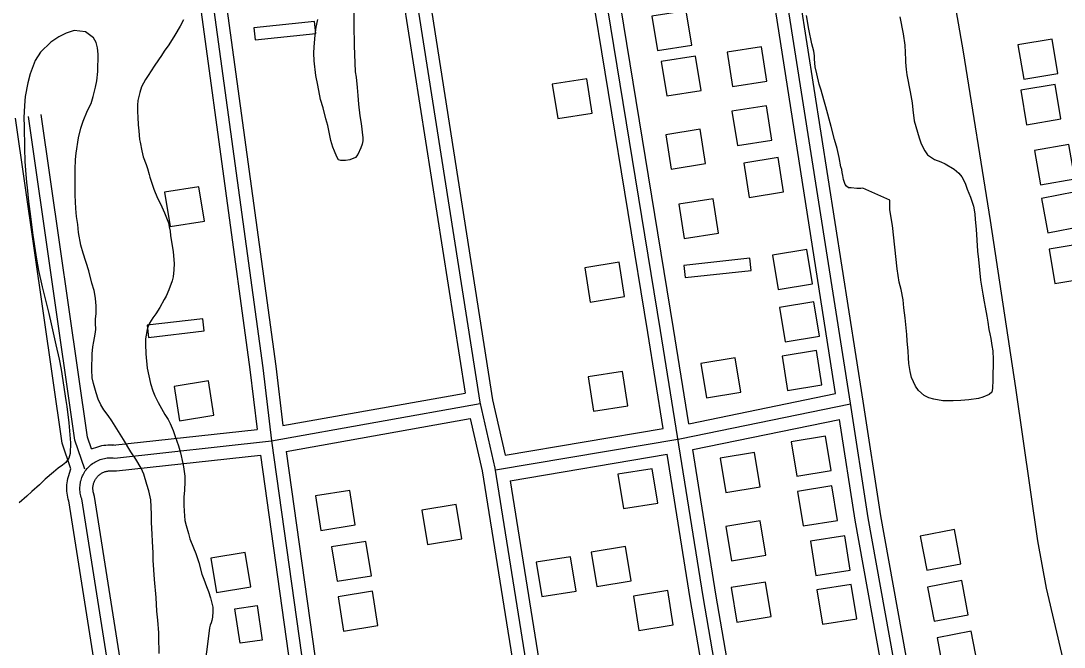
# Model space of a CAD drawing. Extents: x 3508733 to 3546731, y 546897 to 572481.
# Drawn here: x 3532544 to 3533744, y 566695 to 567415 of the extents above; entities that cross this region are included whole.
import ezdxf

# ---------------------------------------------------------------- set-up
doc = ezdxf.new("R2010")
doc.units = 0
for name, color, linetype in [('V-BLDG-OTLN', 7, 'Continuous'), ('V-ROAD-CNTR', 7, 'Continuous'), ('V-SITE-VEGE', 7, 'Continuous')]:
    doc.layers.add(name, color=color, linetype=linetype)

msp = doc.modelspace()

# ---------------------------------------------------------------- linework, layer by layer
at = {"layer": 'V-BLDG-OTLN'}
for points in [[(3533276, 567380.9), (3533315.5, 567387.2), (3533309.1, 567426.7), (3533269.6, 567420.4)], [(3532883.1, 567400.4), (3532881.7, 567414.3), (3532812.1, 567407), (3532813.5, 567393.1)], [(3533362.4, 567339.5), (3533401.9, 567345.8), (3533395.6, 567385.3), (3533356.1, 567378.9)], [(3533690.5, 567387.3), (3533697.2, 567347.9), (3533736.6, 567354.5), (3533729.9, 567394)], [(3533286.9, 567328.6), (3533326.4, 567334.9), (3533320, 567374.4), (3533280.5, 567368.1)], [(3533161.6, 567302.6), (3533201.1, 567308.9), (3533194.7, 567348.4), (3533155.2, 567342.1)], [(3533693.9, 567335.1), (3533700.5, 567295.6), (3533740, 567302.3), (3533733.3, 567341.8)], [(3533368.2, 567271.5), (3533407.7, 567277.9), (3533401.3, 567317.3), (3533361.8, 567311)], [(3533291.9, 567244.6), (3533331.4, 567251), (3533325.1, 567290.5), (3533285.6, 567284.1)], [(3533709.8, 567266), (3533716.4, 567226.6), (3533755.9, 567233.3), (3533749.2, 567272.7)], [(3533381.7, 567212), (3533421.2, 567218.4), (3533414.8, 567257.9), (3533375.4, 567251.5)], [(3532715.7, 567178.4), (3532755.2, 567184.8), (3532748.8, 567224.3), (3532709.3, 567217.9)], [(3533725.1, 567171.4), (3533764.4, 567178.9), (3533756.9, 567218.2), (3533717.6, 567210.7)], [(3533306.8, 567164.6), (3533346.3, 567170.9), (3533340, 567210.4), (3533300.5, 567204.1)], [(3533726.4, 567152.4), (3533733, 567112.9), (3533772.5, 567119.6), (3533765.8, 567159)], [(3533414.9, 567106.1), (3533454.4, 567112.5), (3533448, 567152), (3533408.5, 567145.6)], [(3533198.8, 567091.6), (3533238.3, 567097.9), (3533231.9, 567137.4), (3533192.4, 567131.1)], [(3533383.8, 567128.1), (3533382.2, 567142), (3533306.6, 567133.8), (3533308.1, 567119.9)], [(3533422.8, 567046), (3533462.3, 567052.4), (3533456, 567091.9), (3533416.5, 567085.5)], [(3532754.8, 567058.6), (3532753.2, 567072.5), (3532689.4, 567064.9), (3532691, 567051)], [(3533332.5, 566981.6), (3533372, 566987.9), (3533365.6, 567027.4), (3533326.1, 567021.1)], [(3533425.8, 566990), (3533465.3, 566996.3), (3533458.9, 567035.8), (3533419.4, 567029.5)], [(3532726.6, 566955.2), (3532766.1, 566961.6), (3532759.7, 567001), (3532720.2, 566994.7)], [(3533202.7, 566966.1), (3533242.2, 566972.4), (3533235.9, 567011.9), (3533196.4, 567005.6)], [(3533436.2, 566891.5), (3533475.7, 566897.8), (3533469.3, 566937.3), (3533429.8, 566931)], [(3533354.6, 566872.6), (3533394.1, 566879), (3533387.7, 566918.5), (3533348.2, 566912.1)], [(3533237, 566854.2), (3533276.5, 566860.5), (3533270.2, 566900), (3533230.7, 566893.7)], [(3532889.2, 566829.1), (3532928.6, 566835.5), (3532922.3, 566875), (3532882.8, 566868.6)], [(3533443.6, 566834.2), (3533483.1, 566840.6), (3533476.7, 566880.1), (3533437.2, 566873.7)], [(3533011.6, 566812.9), (3533051.1, 566819.2), (3533044.8, 566858.7), (3533005.3, 566852.3)], [(3533361.2, 566794), (3533400.7, 566800.4), (3533394.3, 566839.9), (3533354.8, 566833.5)], [(3533458.2, 566777), (3533497.7, 566783.3), (3533491.4, 566822.8), (3533451.9, 566816.5)], [(3533585.7, 566783.2), (3533625, 566790.7), (3533617.6, 566830), (3533578.3, 566822.5)], [(3532907.7, 566770.5), (3532947.2, 566776.9), (3532940.9, 566816.4), (3532901.4, 566810)], [(3533206.2, 566764.7), (3533245.7, 566771), (3533239.3, 566810.5), (3533199.8, 566804.2)], [(3532768.9, 566757.7), (3532808.4, 566764), (3532802.1, 566803.5), (3532762.6, 566797.2)], [(3533143, 566753), (3533182.5, 566759.3), (3533176.1, 566798.8), (3533136.7, 566792.5)], [(3533367.3, 566723.7), (3533406.8, 566730), (3533400.4, 566769.5), (3533360.9, 566763.2)], [(3533465.7, 566721.1), (3533505.2, 566727.4), (3533498.9, 566766.9), (3533459.4, 566760.6)], [(3533594.1, 566724.5), (3533633.4, 566732), (3533626, 566771.3), (3533586.7, 566763.8)], [(3532915.2, 566713.3), (3532954.7, 566719.7), (3532948.3, 566759.2), (3532908.8, 566752.8)], [(3533254.8, 566714.1), (3533294.3, 566720.4), (3533288, 566759.9), (3533248.5, 566753.6)], [(3532796.1, 566699.2), (3532790.2, 566739), (3532815.7, 566742.7), (3532821.5, 566702.9)], [(3533605.2, 566666.2), (3533644.5, 566673.7), (3533637, 566713), (3533597.7, 566705.5)]]:
    msp.add_lwpolyline(points, close=True, dxfattribs=at)
at = {"layer": 'V-ROAD-CNTR'}
for points in [[(3533886.8, 564690.6), (3533855.4, 564881.2), (3533797.4, 565226.6), (3533755.6, 565484.7), (3533694.1, 565828.1), (3533643.3, 566125.3), (3533576.5, 566520.6), (3533518.3, 566843.5), (3533497.9, 566975.2), (3533425.4, 567437.8), (3533342.7, 567907.6), (3533251.8, 568405.7), (3533222.6, 568601.4), (3533183.1, 568815.1)], [(3533581.8, 565274.4), (3533524.2, 565631.7), (3533441.4, 566105.1), (3533391.2, 566389.2), (3533328.6, 566753.1), (3533279.7, 567059), (3533211.8, 567473.5), (3533159, 567772.1), (3533117.7, 568012), (3533070.2, 568288.4), (3533030.8, 568521.9), (3532993.4, 568748.2), (3532986.3, 568802.1)], [(3533901.6, 564693), (3533870.2, 564883.6), (3533812.2, 565229), (3533770.4, 565487.3), (3533708.9, 565830.7), (3533658, 566127.8), (3533591.3, 566523.2), (3533533.1, 566845.9), (3533512.7, 566977.5), (3533440.2, 567440.3), (3533357.4, 567910.2), (3533266.6, 568408.2), (3533237.4, 568603.9), (3533201, 568800.7)], [(3533481, 566986.3), (3533410.6, 567435.3), (3533327.9, 567904.9), (3533237, 568403.3), (3533207.8, 568599), (3533170.8, 568799.2)], [(3533282.5, 566946.3), (3533264.9, 567056.6), (3533197, 567471), (3533144.2, 567769.5), (3533102.9, 568009.5), (3533055.4, 568285.9), (3533016.1, 568519.5), (3532978.6, 568746), (3532973.1, 568787.4)], [(3533312, 566951.7), (3533294.5, 567061.4), (3533226.6, 567476), (3533173.8, 567774.6), (3533132.5, 568014.6), (3533085, 568291), (3533045.6, 568524.4), (3533008.2, 568750.4), (3533003.3, 568787.8)], [(3532579.4, 568752.6), (3532619.7, 568505), (3532656.3, 568259.2), (3532729.7, 567769.5), (3532781, 567429.3), (3532837.1, 567017.9), (3532845.4, 566949.5)], [(3532549.8, 568747.8), (3532590.1, 568500.4), (3532626.7, 568254.8), (3532700.1, 567765), (3532751.3, 567425.1), (3532807.4, 567014.1), (3532815.7, 566945.2)], [(3532564.6, 568750.2), (3532604.9, 568502.7), (3532641.5, 568257), (3532714.9, 567767.3), (3532766.1, 567427.2), (3532822.2, 567016), (3532832.4, 566932.2), (3532915.6, 566338.5), (3532960.6, 565949.3), (3532994.2, 565721.9), (3533034.7, 565414.2), (3533084.6, 565029.5), (3533129.7, 564701.6)], [(3532870.1, 568345.6), (3532930.4, 567971.4), (3533006.5, 567488.5), (3533086.5, 566979.2), (3533101.1, 566915.6)], [(3532840.5, 568340.9), (3532900.8, 567966.7), (3532976.9, 567483.9), (3533054.9, 566987)], [(3532855.3, 568343.3), (3532915.6, 567969.1), (3532991.7, 567486.2), (3533071.8, 566976.4), (3533089.2, 566900.5), (3533150.2, 566519.3), (3533197.5, 566210.4), (3533295.3, 565593.2)], [(3533602.2, 567524.8), (3533627.8, 567379.4), (3533658.7, 567185.3), (3533687.9, 566992.8), (3533713.1, 566816.9), (3533723.1, 566762.8), (3533742.3, 566680.9), (3533763.3, 566550.9), (3533790.9, 566373.2), (3533805.9, 566267.5)], [(3532601.6, 566899.9), (3532591.5, 566929.3), (3532537.8, 567302.9)], [(3532617.6, 566899.5), (3532606.1, 566932.8), (3532552.7, 567305.1)], [(3532625.4, 566923), (3532620.8, 566936.4), (3532567.5, 567307.2)], [(3532845.4, 566949.5), (3533054.9, 566987)], [(3533312, 566951.7), (3533481, 566986.3)], [(3532651.6, 566912.2), (3532832.2, 566931.9), (3533072.1, 566974.8)], [(3533089.7, 566898.5), (3533302, 566934.4), (3533498, 566974.4)], [(3532849.3, 566919.8), (3533060.7, 566957.6)], [(3533060.7, 566957.6), (3533074.5, 566897.6), (3533135.4, 566517), (3533182.7, 566208.1), (3533280.5, 565590.8)], [(3533316.8, 566922.1), (3533485.6, 566956.6)], [(3533872, 564688.1), (3533840.6, 564878.7), (3533782.6, 565224.1), (3533740.8, 565482.2), (3533679.3, 565825.5), (3533628.5, 566122.7), (3533561.7, 566518), (3533503.5, 566841), (3533485.6, 566956.6)], [(3532650, 566927.1), (3532815.7, 566945.2)], [(3533101.1, 566915.6), (3533282.5, 566946.3)], [(3532625.4, 566923), (3532632.5, 566925.3), (3532634.8, 566926), (3532637.1, 566926.5), (3532639.4, 566926.9), (3532641.8, 566927.2), (3532644.2, 566927.4), (3532646.6, 566927.5), (3532649, 566927.5), (3532651.4, 566927.3), (3532653.3, 566927.1)], [(3532849.3, 566919.8), (3532930.5, 566340.4), (3532975.5, 565951.2), (3533009.1, 565724), (3533049.6, 565416.2), (3533099.5, 565031.5), (3533144.5, 564703.7)], [(3533106.7, 566886.1), (3533287.2, 566916.7)], [(3533567, 565272), (3533509.4, 565629.2), (3533426.6, 566102.5), (3533376.5, 566386.6), (3533313.8, 566750.6), (3533287.2, 566916.7)], [(3533596.6, 565276.7), (3533539, 565634.2), (3533456.2, 566107.7), (3533406, 566391.7), (3533343.4, 566755.6), (3533316.8, 566922.1)], [(3532614.1, 566865.4), (3532613.5, 566867), (3532613.1, 566868.6), (3532612.7, 566870.2), (3532612.4, 566871.9), (3532612.2, 566873.6), (3532612, 566875.2), (3532612, 566876.9), (3532612, 566878.6), (3532612.1, 566880.2), (3532612.2, 566881.9), (3532612.5, 566883.6), (3532612.8, 566885.2), (3532613.3, 566886.8), (3532613.7, 566888.4), (3532614.3, 566890), (3532614.9, 566891.6), (3532615.7, 566893.1), (3532616.4, 566894.6), (3532617.3, 566896), (3532618.2, 566897.4), (3532619.2, 566898.8), (3532620.3, 566900.1), (3532621.4, 566901.3), (3532622.5, 566902.5), (3532623.8, 566903.7), (3532625, 566904.7), (3532626.4, 566905.8), (3532627.8, 566906.7), (3532629.2, 566907.6), (3532630.6, 566908.4), (3532632.1, 566909.2), (3532633.7, 566909.8), (3532635.2, 566910.4), (3532636.8, 566911), (3532638.4, 566911.4), (3532640.1, 566911.8), (3532641.7, 566912.1), (3532643.4, 566912.3), (3532645.1, 566912.4), (3532646.7, 566912.5), (3532648.4, 566912.5), (3532650.1, 566912.4), (3532651.6, 566912.2)], [(3532654.2, 566897.4), (3532819.6, 566915.5)], [(3532819.6, 566915.5), (3532900.7, 566336.6), (3532945.7, 565947.3), (3532979.3, 565719.8), (3533019.8, 565412.3), (3533069.8, 565027.5), (3533114.8, 564699.6)], [(3532599.8, 566860.6), (3532599.2, 566862.6), (3532598.5, 566864.9), (3532598, 566867.2), (3532597.6, 566869.5), (3532597.3, 566871.9), (3532597, 566874.3), (3532597, 566876.7), (3532597, 566879.1), (3532597.1, 566881.5), (3532597.4, 566883.8), (3532597.7, 566886.2), (3532598.2, 566888.6), (3532598.8, 566890.9), (3532601.6, 566899.9)], [(3532628.8, 566868), (3532627.6, 566872.4), (3532627.4, 566873.3), (3532627.2, 566874.2), (3532627.1, 566875.2), (3532627, 566876.2), (3532627, 566877.1), (3532627, 566878.1), (3532627, 566879), (3532627.1, 566880), (3532627.3, 566880.9), (3532627.5, 566881.9), (3532627.7, 566882.8), (3532628, 566883.7), (3532628.3, 566884.6), (3532628.7, 566885.5), (3532629.1, 566886.4), (3532629.5, 566887.2), (3532630, 566888), (3532630.5, 566888.8), (3532631.1, 566889.6), (3532631.7, 566890.4), (3532632.3, 566891.1), (3532633, 566891.8), (3532633.7, 566892.4), (3532634.5, 566893), (3532635.2, 566893.6), (3532636, 566894.2), (3532636.8, 566894.7), (3532637.7, 566895.2), (3532638.5, 566895.6), (3532639.4, 566896), (3532640.3, 566896.3), (3532641.2, 566896.6), (3532642.1, 566896.9), (3532643.1, 566897.1), (3532644, 566897.3), (3532645, 566897.4), (3532645.9, 566897.5), (3532646.9, 566897.5), (3532654.2, 566897.4)], [(3533106.7, 566886.1), (3533165, 566521.6), (3533212.4, 566212.7), (3533310.1, 565595.5)], [(3532843.1, 565217.1), (3532814.6, 565468), (3532792.3, 565602), (3532759.1, 565807.8), (3532717.9, 566105.5), (3532659, 566484.3), (3532599.2, 566863.1)], [(3532858, 565218.8), (3532829.5, 565470.1), (3532807.1, 565604.5), (3532773.9, 565810), (3532732.8, 566107.7), (3532673.8, 566486.6), (3532614.1, 566865.4)], [(3532872.9, 565220.5), (3532844.3, 565472.2), (3532821.9, 565606.9), (3532788.7, 565812.2), (3532747.6, 566109.9), (3532688.6, 566488.9), (3532628.8, 566868)]]:
    msp.add_lwpolyline(points, dxfattribs=at)
at = {"layer": 'V-SITE-VEGE'}
for points in [[(3532927.4, 567449.9), (3532927, 567410.6), (3532927.2, 567386.5), (3532928.6, 567356.4), (3532929.8, 567350.3), (3532930.9, 567338.3), (3532931.5, 567329.1), (3532932.3, 567319.2), (3532933.9, 567305.7), (3532935.3, 567297), (3532937.3, 567280.6), (3532937.2, 567277.2), (3532936.7, 567273.1), (3532935, 567268.8), (3532931.5, 567261.4), (3532928.8, 567258), (3532922.3, 567255), (3532917.5, 567254.3), (3532911.9, 567254.3), (3532909.5, 567255.3), (3532907.4, 567258.5), (3532904.6, 567265), (3532902.9, 567269.9), (3532900.6, 567277.4), (3532897.1, 567294.7), (3532894.8, 567302.5), (3532891.6, 567314.8), (3532888.8, 567324.7), (3532885.6, 567341.1), (3532883.3, 567352.3), (3532881.5, 567368.9), (3532880.9, 567377.8), (3532881.2, 567385.3), (3532882.5, 567398.5), (3532883.8, 567407.9), (3532885.6, 567416.6)], [(3533543.3, 567208.7), (3533512.3, 567222.5), (3533509.9, 567222.3), (3533505.3, 567222.3), (3533498.8, 567223.1), (3533495.9, 567223.1), (3533493.3, 567224.8), (3533492.1, 567226.8), (3533490, 567232.6), (3533489.3, 567237.2), (3533488.4, 567240.6), (3533488.2, 567243.9), (3533487, 567247.1), (3533485.2, 567257.7), (3533482.6, 567268.3), (3533479.8, 567278.5), (3533475.9, 567293.5), (3533469.6, 567316.2), (3533467.3, 567324.2), (3533464.5, 567335.3), (3533462.2, 567342.3), (3533459.2, 567354.2), (3533457.6, 567362.1), (3533456.7, 567370.8), (3533456.7, 567374.9), (3533455.8, 567380), (3533453.7, 567388.7), (3533450.3, 567405.3), (3533447.5, 567421.3)], [(3532731.1, 567416), (3532727.2, 567408.8), (3532721.3, 567398.5), (3532714.4, 567387.5), (3532708.8, 567380.1), (3532705.8, 567375), (3532702.2, 567370), (3532697.5, 567362.8), (3532690.4, 567352.3), (3532687.5, 567347.5), (3532682.8, 567339.1), (3532680.8, 567332.6), (3532678.6, 567323.5), (3532678.3, 567317.9), (3532678.2, 567310.2), (3532678.4, 567304.4), (3532679, 567295.3), (3532679.7, 567288.7), (3532680.5, 567278.4), (3532681.2, 567275.5), (3532683, 567265.6), (3532684.7, 567258.6), (3532688.2, 567249.9), (3532689.8, 567245.3), (3532691.7, 567238.2), (3532692.4, 567235.1), (3532694.9, 567227.1), (3532697.1, 567221.3), (3532701.3, 567211.2), (3532704.6, 567204.4), (3532709.3, 567194.2), (3532713.8, 567182.6), (3532714.7, 567178.2), (3532715.6, 567173.2), (3532716.3, 567168.1), (3532719.2, 567149.3), (3532720.3, 567136), (3532720, 567128.8), (3532719.2, 567120.6), (3532718.2, 567116.2), (3532714.2, 567105.7), (3532711, 567098.5), (3532709, 567094.4), (3532703.9, 567085.5), (3532699.2, 567078.1), (3532695.8, 567073.3), (3532692.1, 567067.3), (3532690.4, 567064), (3532689.2, 567060.1), (3532687.4, 567049.5), (3532687.3, 567043.3), (3532687.7, 567032.2), (3532689.2, 567015.5), (3532693.1, 566998.1), (3532695.9, 566989.7), (3532698.3, 566983.9), (3532702, 566976.1), (3532709.6, 566962.5), (3532713.4, 566956.7), (3532715.8, 566952.1), (3532719.3, 566943.9), (3532721.7, 566936.9), (3532725.4, 566926.2), (3532727.7, 566918.2), (3532730.3, 566905.9), (3532731.2, 566902.1), (3532732.5, 566891.4), (3532732.5, 566885.2), (3532732.1, 566875.1), (3532731.6, 566867.8), (3532731.5, 566857.9), (3532731.9, 566851.2)], [(3533554.8, 567419.7), (3533558.5, 567399.9), (3533560.5, 567387.1), (3533561.3, 567370.2), (3533561.3, 567367.3), (3533561.9, 567358.9), (3533562.8, 567352.9), (3533566.7, 567333.5), (3533569, 567320.7), (3533569.6, 567312.5), (3533571.2, 567300.2), (3533577, 567280.4), (3533579.4, 567273.6), (3533583.4, 567265.4), (3533586.5, 567260.8), (3533594.6, 567255.6), (3533602, 567252.9), (3533606.8, 567250.7), (3533617.1, 567244.6), (3533622.6, 567239.7), (3533626, 567235.8), (3533630, 567228.3), (3533632.3, 567221.5), (3533636.1, 567212.3), (3533637.7, 567207.7), (3533639.4, 567201.9), (3533641, 567193.2), (3533641.6, 567186.7), (3533642.5, 567175.4), (3533644.2, 567150), (3533645.3, 567140.6), (3533647.7, 567116.7), (3533650.2, 567100.6), (3533651.8, 567091.9), (3533653.1, 567085.6), (3533655, 567075.4), (3533656.1, 567068.4), (3533657.2, 567060), (3533658.4, 567054.9), (3533659.3, 567049.8), (3533660.4, 567041.6), (3533661.6, 567035.4), (3533662.2, 567025.5), (3533661.9, 567002.1), (3533661.4, 566992.2), (3533660.4, 566988.1), (3533657.7, 566985.3), (3533650.4, 566982.4), (3533645.3, 566980.8), (3533634, 566979), (3533625.1, 566978.6), (3533616.1, 566978), (3533604.3, 566978.1), (3533594, 566979.9), (3533588, 566981.6), (3533582.9, 566984.3), (3533576.2, 566989.9), (3533572.7, 566995), (3533568.4, 567004.7), (3533566.8, 567011.7), (3533565.2, 567021.1), (3533564.6, 567027.4), (3533564.4, 567035.1), (3533563.3, 567047.2), (3533562.9, 567054.4), (3533561.6, 567066), (3533560.9, 567073.3), (3533559.4, 567085.1), (3533558.5, 567094), (3533556.2, 567106.1), (3533554.1, 567114.5), (3533551.6, 567130), (3533546.3, 567179.5), (3533543.4, 567197.8), (3533543.3, 567208.7)], [(3532670.4, 566919.3), (3532662.1, 566933.6), (3532656.4, 566942.8), (3532648.6, 566955), (3532644.3, 566961), (3532639.3, 566967.6), (3532636, 566973.4), (3532633.1, 566980), (3532630.6, 566987.2), (3532627.5, 566998.1), (3532625.9, 567004.6), (3532625.8, 567013.5), (3532626, 567032.1), (3532626.8, 567040.3), (3532627.8, 567046.1), (3532629.6, 567054.7), (3532630.3, 567060), (3532629.9, 567067.2), (3532630, 567071.8), (3532630.5, 567078.6), (3532630.6, 567087.7), (3532630.2, 567091.1), (3532630, 567096.2), (3532628.4, 567104.9), (3532625.6, 567113.3), (3532622.3, 567127.6), (3532615.8, 567147.7), (3532613.2, 567157.1), (3532610.5, 567171.8), (3532609.4, 567181), (3532608, 567189.9), (3532607.2, 567199.3), (3532606.6, 567214.5), (3532606.7, 567227.3), (3532606.6, 567236), (3532606.6, 567244.2), (3532607, 567255.7), (3532607.8, 567263), (3532610.4, 567280.3), (3532612.9, 567291.4), (3532615.6, 567299.5), (3532620.8, 567311.8), (3532624.8, 567319.9), (3532627.3, 567328.1), (3532630, 567338.9), (3532631.5, 567346.1), (3532632.6, 567356.7), (3532632.8, 567376.7), (3532632.2, 567384), (3532630.5, 567390), (3532627.5, 567395.6), (3532618.4, 567402.2), (3532605.4, 567403.8), (3532596.2, 567400.7), (3532587.7, 567396.7), (3532578.7, 567390.5), (3532566.8, 567379.1), (3532560.7, 567369.3), (3532554.7, 567354.1), (3532552, 567343.6), (3532549.2, 567327.9), (3532548.1, 567317.6), (3532547.5, 567303.3), (3532547.9, 567293.7), (3532548.1, 567268.6), (3532548.6, 567253.4), (3532549.3, 567243.3), (3532550.6, 567229.1), (3532551.2, 567223.5), (3532552.8, 567207.1), (3532554.3, 567195.8), (3532557.7, 567168.5), (3532562.2, 567141), (3532564.5, 567127.9), (3532568.4, 567109.1), (3532576.3, 567078.6), (3532578.8, 567066.6), (3532584.4, 567042.6), (3532588.1, 567026), (3532590.3, 567014.1), (3532595.8, 566978.4), (3532597.1, 566971.4), (3532599.1, 566952.6), (3532600.4, 566938.8), (3532601.1, 566929.7), (3532600.9, 566917.4), (3532599.4, 566912.1), (3532595.8, 566907.3), (3532591.9, 566904.2), (3532587, 566900.6), (3532581.7, 566895.9), (3532571.9, 566887.8), (3532565.4, 566881.6), (3532556.6, 566873.9), (3532551, 566868.4), (3532542, 566860.8)], [(3532703.2, 566687.6), (3532702.9, 566706.6), (3532702.7, 566711.4), (3532701.4, 566725.7), (3532700.6, 566736.3), (3532699.8, 566752), (3532697.6, 566772.7), (3532696.1, 566794.7), (3532696.2, 566803.1), (3532695.6, 566816.1), (3532695, 566824.6), (3532694.4, 566838.3), (3532694.2, 566847.7), (3532693.4, 566864.1), (3532691.1, 566874.5), (3532688.8, 566882), (3532685.5, 566893.6), (3532682.5, 566900.6), (3532676.1, 566911.1), (3532670.4, 566919.3)], [(3532731.9, 566851.2), (3532732.7, 566840.6), (3532734.1, 566834.8), (3532736.7, 566825.6), (3532738.5, 566819.3), (3532742.5, 566809.1), (3532745.4, 566802.4), (3532748.6, 566792), (3532752.1, 566778.7), (3532754.5, 566772.9), (3532757.5, 566764.4), (3532759.9, 566758.6), (3532762.2, 566751.6), (3532764.7, 566740.7), (3532764.9, 566735.9), (3532764.4, 566729.1), (3532763.6, 566725.3), (3532762.9, 566722.6), (3532761.9, 566720), (3532761.1, 566716.9), (3532758.8, 566698.1), (3532756.4, 566680.5)]]:
    msp.add_lwpolyline(points, dxfattribs=at)

doc.saveas('drawing.dxf')
